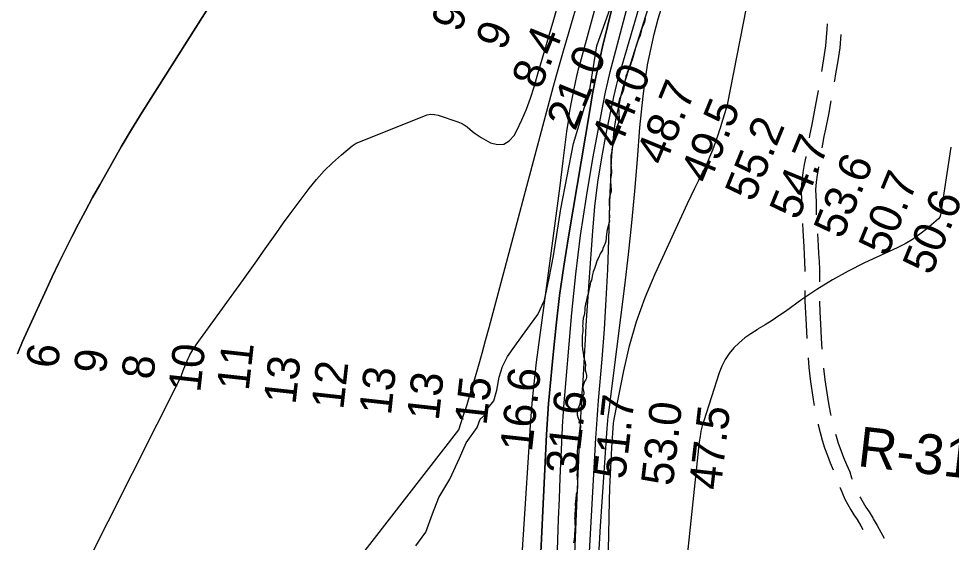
# Model space of a CAD drawing. Extents: x 3172231 to 3210228, y 940198 to 965780.
# Drawn here: x 3190025 to 3191967, y 955471 to 956562 of the extents above; entities that cross this region are included whole.
import ezdxf

# ---------------------------------------------------------------- set-up
doc = ezdxf.new("R2010")
doc.units = 0
for name, color, linetype in [('V-RIVR-EDGE', 7, 'Continuous'), ('V-RIVR-RANG', 7, 'Continuous'), ('V-RIVR-RANG-IDEN', 7, 'Continuous'), ('V-ROAD-CNTR', 7, 'Continuous'), ('V-SITE-VEGE', 7, 'Continuous'), ('V-TOPO-DPTH', 7, 'Continuous'), ('V-TOPO-MAJR', 7, 'Continuous'), ('V-TOPO-MINR', 7, 'Continuous'), ('V-TOPO-WATR', 7, 'Continuous')]:
    doc.layers.add(name, color=color, linetype=linetype)

msp = doc.modelspace()

# ---------------------------------------------------------------- linework, layer by layer
at = {"layer": 'V-RIVR-EDGE'}
msp.add_lwpolyline([(3190851.24, 955463.572), (3190872.175, 955492.209), (3190886.614, 955530.425), (3190899.304, 955564.299), (3190922.436, 955602.494), (3190942.54, 955646.347), (3190956.093, 955678.045), (3190979.212, 955710.588), (3190985.339, 955727.526), (3190999.28, 955740.097), (3191002.35, 955750.956), (3191013.689, 955766.142), (3191020.263, 955787.86), (3191025.111, 955814.798), (3191032.122, 955837.384), (3191042.605, 955858.223), (3191057.438, 955879.92), (3191073.576, 955902.049), (3191090.584, 955924.61), (3191105.851, 955945.871), (3191119.399, 955975.396), (3191129.075, 956021.448), (3191137.884, 956067.937), (3191153.338, 956165.267), (3191180.191, 956301.69), (3191213.94, 956414.188), (3191228.509, 956505), (3191267.032, 956614.879)], dxfattribs=at)
at = {"layer": 'V-ROAD-CNTR'}
msp.add_line((3191778.079, 955505.433), (3191782.492, 955497.73), dxfattribs=at)
for points in [[(3191708.135, 956550.536), (3191707.526, 956539.845), (3191706.142, 956522.136), (3191704.407, 956504.663), (3191700.482, 956478.151), (3191695.873, 956451.382)], [(3191736.757, 956528.832), (3191736.026, 956519.484), (3191734.189, 956500.981), (3191730.106, 956473.409), (3191725.463, 956446.44), (3191723.414, 956432.916), (3191722.898, 956429.849)], [(3191689.258, 956411.937), (3191689.108, 956411.127), (3191686.389, 956397.652), (3191680.957, 956367.444), (3191675.189, 956337.557), (3191671.916, 956321.715), (3191670.411, 956313.734)], [(3191715.589, 956390.527), (3191710.449, 956361.946), (3191704.609, 956331.679), (3191701.348, 956315.899), (3191698.405, 956300.29), (3191697.037, 956292.268)], [(3191663.81, 956274.286), (3191663.731, 956273.771), (3191660.318, 956257.859), (3191657.453, 956241.04), (3191655.312, 956224.112), (3191653.852, 956206.564), (3191654.796, 956179.504), (3191654.9, 956175.109)], [(3191689.94, 956252.918), (3191689.784, 956252.191), (3191687.135, 956236.638), (3191685.156, 956220.986), (3191683.896, 956205.84), (3191684.784, 956180.382), (3191685.402, 956154.287), (3191685.456, 956153.36)], [(3191656.466, 956135.146), (3191657.353, 956119.932), (3191659.139, 956086.954), (3191660.25, 956070.634), (3191661.116, 956054.512), (3191661.746, 956038.379), (3191661.822, 956035.296)], [(3191687.749, 956113.426), (3191689.083, 956088.784), (3191690.196, 956072.458), (3191691.084, 956055.902), (3191691.732, 956039.333), (3191692.144, 956022.537), (3191691.967, 956013.544)], [(3191661.678, 955995.304), (3191661.814, 955973.532), (3191662.611, 955948.808), (3191664.031, 955924.389), (3191665.437, 955895.393)], [(3191691.829, 955973.548), (3191692.583, 955950.162), (3191693.989, 955925.987), (3191695.416, 955896.543), (3191696.978, 955873.689)], [(3191668.34, 955855.5), (3191670.124, 955835.265), (3191673.345, 955805.492), (3191675.952, 955787.029), (3191678.839, 955768.728), (3191680.998, 955756.349)], [(3191700.453, 955833.842), (3191703.119, 955809.204), (3191705.624, 955791.463), (3191708.435, 955773.642), (3191711.534, 955755.869), (3191714.888, 955738.326), (3191715.65, 955735.056)], [(3191689.013, 955717.17), (3191689.293, 955715.966), (3191693.341, 955700.046), (3191697.708, 955684.213), (3191702.499, 955668.113), (3191708.461, 955652.239), (3191714.547, 955636.838), (3191720.521, 955622.434)], [(3191725.497, 955696.292), (3191726.548, 955692.481), (3191730.953, 955677.677), (3191736.455, 955663.027), (3191742.355, 955648.098), (3191748.506, 955633.266), (3191755.277, 955617.688), (3191758.989, 955605.801), (3191760.14, 955602.604)], [(3191734.583, 955585.031), (3191734.83, 955584.345), (3191739.63, 955572.619), (3191744.936, 955561.099), (3191750.735, 955549.82), (3191757.006, 955538.81), (3191763.734, 955528.1), (3191770.412, 955518.415), (3191778.179, 955505.262)], [(3191776.152, 955565.993), (3191777.121, 955564.108), (3191782.754, 955554.22), (3191788.796, 955544.602), (3191795.708, 955534.577), (3191804.011, 955520.516)], [(3191804.111, 955520.345), (3191812.015, 955506.546), (3191819.787, 955492.559), (3191826.77, 955479.594)]]:
    msp.add_lwpolyline(points, dxfattribs=at)
at = {"layer": 'V-SITE-VEGE'}
for points in [[(3191328.861, 956562.9), (3191327.419, 956553.791), (3191326.348, 956550.674), (3191322.899, 956542.871), (3191321.617, 956538.865), (3191320.772, 956535.529), (3191320.153, 956531.75), (3191318.447, 956526.409), (3191315.211, 956519.051), (3191313.923, 956515.71), (3191312.012, 956508.813), (3191310.296, 956504.356), (3191308.592, 956498.573), (3191307.75, 956495.013), (3191306.253, 956490.34), (3191302.004, 956475.653), (3191299.849, 956470.527), (3191299.003, 956467.189), (3191297.934, 956463.851), (3191295.366, 956456.503), (3191292.321, 956451.809), (3191291.676, 956450.248), (3191290.623, 956445.802), (3191289.114, 956442.232), (3191288.489, 956439.123), (3191287.215, 956434.45), (3191283.709, 956413.345), (3191282.001, 956408.002), (3191280.491, 956404.436), (3191278.974, 956401.756), (3191275.728, 956395.286), (3191273.852, 956385.73), (3191273.514, 956377.3), (3191274.073, 956367.771), (3191274.558, 956364.453), (3191274.677, 956354.918), (3191274.28, 956351.145), (3191272.824, 956343.367), (3191271.759, 956339.808), (3191269.602, 956334.903), (3191268.539, 956331.341), (3191268.105, 956330.45), (3191266.85, 956324.448), (3191265.344, 956320.661), (3191263.008, 956312.428), (3191262.166, 956308.868), (3191261.4, 956299.104), (3191260.79, 956294.661), (3191259.524, 956289.324), (3191259.342, 956286.22), (3191258.097, 956279.551), (3191257.691, 956276.221), (3191257.523, 956272.007), (3191257.693, 956258.262), (3191258.977, 956244.088), (3191258.809, 956239.65), (3191256.96, 956228.099), (3191257.048, 956220.784), (3191257.556, 956215.691), (3191257.603, 956211.922), (3191258.119, 956205.942), (3191257.943, 956202.393), (3191254.771, 956189.937), (3191253.947, 956184.825), (3191254.005, 956180.172), (3191253.822, 956177.065)], [(3191253.822, 956177.065), (3191254.633, 956165.324), (3191254.025, 956160.661), (3191254.064, 956157.556), (3191254.828, 956149.583), (3191254.455, 956143.593), (3191254.496, 956140.488), (3191253.874, 956137.156), (3191250.075, 956121.587), (3191249.452, 956118.255), (3191247.824, 956106.483), (3191247.865, 956103.157), (3191246.19, 956095.156), (3191245.12, 956092.039), (3191243.607, 956088.915), (3191241.02, 956082.894), (3191239.951, 956079.779), (3191236.263, 956073.303), (3191231.075, 956062.375), (3191228.902, 956058.799), (3191225.3, 956045.453), (3191223.797, 956041.447), (3191221.847, 956037.873), (3191220.557, 956034.531), (3191219.52, 956028.753), (3191217.006, 956016.969), (3191215.496, 956013.404), (3191213.612, 956004.511), (3191212.783, 955999.848), (3191211.726, 955995.842), (3191210.061, 955986.952), (3191208.125, 955982.051), (3191206.878, 955975.382), (3191206.886, 955974.719), (3191204.761, 955967.375), (3191204.361, 955963.821), (3191203.521, 955960.043), (3191203.569, 955956.275), (3191202.563, 955947.837), (3191201.94, 955944.503), (3191200.247, 955938.051), (3191199.012, 955930.277), (3191199.061, 955926.286), (3191198.889, 955922.292), (3191198.95, 955917.416), (3191199.21, 955914.315), (3191199.038, 955910.322), (3191198.426, 955906.103), (3191198.035, 955901.884), (3191197.681, 955894.562), (3191197.949, 955890.798), (3191197.996, 955887.03), (3191197.826, 955882.59), (3191198.395, 955872.843), (3191199.802, 955866.431), (3191200.792, 955858.241), (3191201.969, 955852.709), (3191204.484, 955846.535), (3191204.308, 955842.985), (3191204.533, 955842.545), (3191203.99, 955832.782), (3191204.251, 955829.682), (3191205.858, 955825.045), (3191206.344, 955821.725), (3191206.608, 955818.403), (3191206.653, 955814.635), (3191206.251, 955811.303), (3191204.732, 955808.624), (3191202.547, 955806.158), (3191201.043, 955802.148), (3191199.577, 955795.257), (3191199.624, 955791.488), (3191201.275, 955783.526), (3191201.095, 955780.2), (3191200.028, 955776.86), (3191198.287, 955774.177), (3191195.882, 955771.264), (3191194.365, 955768.586), (3191193.968, 955764.811), (3191192.714, 955758.587), (3191189.714, 955750.346), (3191188.202, 955747.004), (3191187.582, 955743.446), (3191187.621, 955740.344), (3191187.445, 955736.571), (3191189.3, 955729.944), (3191190.674, 955726.413), (3191192.04, 955723.548), (3191192.962, 955720.677), (3191193.447, 955717.357), (3191194.381, 955713.601), (3191194.424, 955710.054), (3191194.023, 955706.722), (3191193.599, 955705.165), (3191193.546, 955703.537), (3191192.925, 955699.834), (3191192.597, 955696.504), (3191191.973, 955693.322), (3191191.942, 955689.625), (3191191.469, 955686.07), (3191190.916, 955682.959)], [(3191190.916, 955682.959), (3191189.515, 955676.882), (3191188.27, 955669.993), (3191188.096, 955666.222), (3191187.699, 955662.448), (3191187.789, 955655.133), (3191188.065, 955650.701), (3191187.887, 955647.151), (3191187.967, 955640.723), (3191188.235, 955636.957), (3191188.338, 955628.754), (3191187.365, 955617.877), (3191187.008, 955610.779), (3191187.496, 955607.238), (3191187.535, 955604.133), (3191188.282, 955597.492), (3191188.2, 955586.183), (3191187.404, 955578.855), (3191186.564, 955575.076), (3191185.499, 955571.515), (3191185.323, 955567.966), (3191184.479, 955564.404), (3191184.487, 955563.743), (3191184.936, 955563.304), (3191183.914, 955556.419), (3191183.527, 955551.758), (3191183.572, 955548.211), (3191183.836, 955544.663), (3191183.437, 955541.114), (3191183.265, 955537.119), (3191182.667, 955531.792), (3191182.489, 955528.243), (3191182.532, 955524.917), (3191182.132, 955521.142), (3191182.392, 955518.041), (3191182.452, 955513.386), (3191182.945, 955509.18), (3191183.218, 955505.192), (3191183.265, 955501.426), (3191182.841, 955499.868), (3191182.646, 955497.647), (3191182.114, 955486.998), (3191182.151, 955483.893), (3191181.127, 955477.008), (3191180.5, 955473.897), (3191180.107, 955469.901)]]:
    msp.add_lwpolyline(points, dxfattribs=at)
at = {"layer": 'V-TOPO-DPTH'}
for points in [[(3190487.357, 956691.743), (3190281.821, 956366.648), (3190259.557, 956330.965), (3190238.131, 956294.737), (3190208.671, 956242.835), (3190193.538, 956215.893), (3190178.569, 956188.86), (3190163.846, 956161.694), (3190149.285, 956134.438), (3190135.073, 956107.003), (3190121.162, 956079.42), (3190107.702, 956051.613), (3190094.543, 956023.658), (3190044.004, 955913.982), (3190032.795, 955889.035), (3190021.906, 955863.953)], [(3190487.357, 956691.743), (3190281.821, 956366.648), (3190259.557, 956330.965), (3190238.131, 956294.737), (3190208.671, 956242.835), (3190193.538, 956215.893), (3190178.569, 956188.86), (3190163.846, 956161.694), (3190149.285, 956134.438), (3190135.073, 956107.003), (3190121.162, 956079.42), (3190107.702, 956051.613), (3190094.543, 956023.658), (3190044.004, 955913.982), (3190032.795, 955889.035), (3190021.906, 955863.953)], [(3190152.045, 954688.322), (3190941.129, 955705.162), (3190949.759, 955731.58), (3190958.188, 955758.06), (3190966.314, 955784.635), (3190974.238, 955811.273), (3190981.922, 955837.984), (3190989.487, 955864.727), (3190996.872, 955891.521), (3191004.138, 955918.347), (3191138.554, 956421.304), (3191145.148, 956445.648), (3191151.851, 956469.961), (3191158.717, 956494.229), (3191165.693, 956518.467), (3191196.944, 956625.696)], [(3190152.045, 954688.322), (3190941.129, 955705.162), (3190949.759, 955731.58), (3190958.188, 955758.06), (3190966.314, 955784.635), (3190974.238, 955811.273), (3190981.922, 955837.984), (3190989.487, 955864.727), (3190996.872, 955891.521), (3191004.138, 955918.347), (3191138.554, 956421.304), (3191145.148, 956445.648), (3191151.851, 956469.961), (3191158.717, 956494.229), (3191165.693, 956518.467), (3191196.944, 956625.696)], [(3191258.711, 956579.51), (3191250.329, 956545.279), (3191242.095, 956511.012), (3191241.617, 956508.995), (3191233.794, 956474.445), (3191226.428, 956439.802), (3191219.748, 956405.021), (3191213.526, 956370.147), (3191169.335, 956107.445), (3191159.739, 956046.334), (3191151.036, 955985.106), (3191143.671, 955923.702), (3191137.198, 955862.182), (3191129.637, 955781.909), (3191127.765, 955760.427), (3191126.094, 955738.93), (3191124.724, 955717.412), (3191123.554, 955695.88), (3191102.363, 955247.648)]]:
    msp.add_lwpolyline(points, dxfattribs=at)
at = {"layer": 'V-TOPO-MAJR'}
msp.add_lwpolyline([(3191196.347, 955152.106), (3191226.585, 955688.045), (3191227.772, 955707.645), (3191229.068, 955727.237), (3191230.527, 955746.817), (3191232.095, 955766.39), (3191239.384, 955852.892), (3191244.092, 955914.881), (3191248.117, 955976.908), (3191251.117, 956038.993), (3191253.433, 956101.116), (3191255.541, 956173.745), (3191256.395, 956199.579), (3191257.387, 956225.407), (3191258.586, 956251.227), (3191259.924, 956277.04), (3191260.291, 956283.617), (3191262.107, 956306.059), (3191264.664, 956328.398), (3191268.332, 956350.582), (3191272.741, 956372.663), (3191280.715, 956407.984), (3191281.75, 956412.31), (3191282.858, 956416.617), (3191284.076, 956420.894), (3191285.367, 956425.152), (3191435.531, 956898.523)], dxfattribs=at)
at = {"layer": 'V-TOPO-MINR'}
for points in [[(3191233.865, 954528.591), (3191254.923, 955557.294), (3191255.686, 955584.994), (3191256.713, 955612.682), (3191258.132, 955640.352), (3191259.814, 955668.011), (3191263.281, 955719.045), (3191263.706, 955723.294), (3191264.401, 955727.507), (3191284.347, 955828.296), (3191296.559, 955880.197), (3191311.171, 955931.317), (3191329.387, 955981.267), (3191350.004, 956030.436), (3191417.431, 956176.403), (3191425.047, 956192.665), (3191432.776, 956208.872), (3191440.675, 956224.997), (3191448.687, 956241.068), (3191450.377, 956244.414), (3191457.328, 956258.897), (3191463.879, 956273.55), (3191469.83, 956288.456), (3191475.381, 956303.532), (3191482.452, 956324.005), (3191484.14, 956328.98), (3191485.792, 956333.967), (3191487.391, 956338.971), (3191488.954, 956343.986), (3191500.638, 956382.213), (3191698.228, 957392.631)], [(3191065.518, 955327.28), (3191088.64, 955690.831), (3191090.445, 955716.795), (3191092.454, 955742.743), (3191094.768, 955768.665), (3191097.285, 955794.57), (3191100.078, 955820.448), (3191103.036, 955846.306), (3191106.24, 955872.135), (3191109.608, 955897.944), (3191131.17, 956057.258), (3191138.145, 956109.317), (3191145.026, 956161.388), (3191151.766, 956213.478), (3191158.412, 956265.58), (3191166.14, 956326.817), (3191169.123, 956348.263), (3191172.466, 956369.649), (3191176.35, 956390.944), (3191180.594, 956412.177), (3191187.67, 956445.389), (3191188.685, 956449.961), (3191189.75, 956454.521), (3191190.891, 956459.063), (3191192.084, 956463.592), (3191259.472, 956711.135)], [(3190021.906, 955863.953), (3190032.795, 955889.035), (3190044.004, 955913.982), (3190094.543, 956023.658), (3190107.702, 956051.613), (3190121.162, 956079.42), (3190135.073, 956107.003), (3190149.285, 956134.438), (3190163.846, 956161.694), (3190178.569, 956188.86), (3190193.538, 956215.893), (3190208.671, 956242.835), (3190238.131, 956294.737), (3190259.557, 956330.965), (3190281.821, 956366.648), (3190487.357, 956691.743)], [(3191147.836, 954617.437), (3191192.683, 955680.524), (3191193.834, 955705.812), (3191195.098, 955731.095), (3191196.529, 955756.368), (3191198.073, 955781.636), (3191199.663, 955806.901), (3191201.205, 955832.169), (3191202.672, 955857.441), (3191204.091, 955882.717), (3191204.633, 955892.629), (3191206.363, 955922.859), (3191208.196, 955953.081), (3191210.184, 955983.294), (3191212.276, 956013.5), (3191219.869, 956119.228), (3191224.559, 956170.217), (3191230.602, 956221.018), (3191238.673, 956271.537), (3191248.096, 956321.867), (3191264.152, 956399.049), (3191266.7, 956410.613), (3191269.426, 956422.132), (3191272.422, 956433.584), (3191275.597, 956444.992), (3191344.228, 956680.86)], [(3191118.089, 954554.501), (3191147.389, 955476.202), (3191148.868, 955519.389), (3191150.489, 955562.57), (3191152.323, 955605.742), (3191154.298, 955648.909), (3191157.978, 955725.194), (3191158.248, 955730.212), (3191158.554, 955735.228), (3191158.916, 955740.24), (3191159.315, 955745.25), (3191176.656, 955948.969), (3191184.761, 956029.676), (3191194.49, 956110.162), (3191206.656, 956190.315), (3191220.447, 956270.247), (3191242.393, 956386.858), (3191246.67, 956408.265), (3191251.265, 956429.598), (3191256.337, 956450.824), (3191261.727, 956471.978), (3191293.907, 956592.613)], [(3191229.518, 955394.625), (3191236.115, 955504.679), (3191250.073, 955708.043), (3191250.717, 955716.371), (3191251.455, 955724.69), (3191252.337, 955732.995), (3191253.314, 955741.29), (3191286.674, 956004.965), (3191294.477, 956070.666), (3191301.607, 956136.434), (3191307.73, 956202.303), (3191313.182, 956268.24), (3191318.197, 956335.126), (3191321.103, 956367.614), (3191324.628, 956400.025), (3191329.084, 956432.321), (3191334.16, 956464.541), (3191334.264, 956465.149), (3191340.566, 956497.439), (3191347.808, 956529.495), (3191356.46, 956561.199), (3191366.053, 956592.669)], [(3189853.215, 954805.789), (3190363.345, 955817.987), (3190364.675, 955821.566), (3190366.033, 955825.133), (3190367.434, 955828.684), (3190368.864, 955832.224), (3190377.84, 955854.076), (3190379.488, 955857.807), (3190381.262, 955861.473), (3190383.225, 955865.041), (3190385.315, 955868.544), (3190387.53, 955871.977), (3190389.786, 955875.382), (3190392.104, 955878.745), (3190394.463, 955882.081), (3190492.866, 956018.601), (3190506.837, 956038.101), (3190520.734, 956057.653), (3190534.519, 956077.284), (3190548.23, 956096.968), (3190562.005, 956116.604), (3190575.94, 956136.125), (3190590.114, 956155.472), (3190604.449, 956174.704), (3190629.283, 956207.595), (3190644.667, 956226.55), (3190660.872, 956244.719), (3190678.31, 956261.708), (3190696.568, 956277.912), (3190719.151, 956296.58), (3190727.062, 956302.179), (3190875.175, 956361.638), (3190882.691, 956362.635), (3190890.248, 956362.034), (3190897.833, 956360.368), (3190939.356, 956346.449), (3190946.052, 956343.704), (3190952.427, 956340.424), (3190958.32, 956336.342), (3190963.893, 956331.726), (3190969.374, 956326.907), (3190975.065, 956322.371), (3190981.07, 956318.26), (3190987.283, 956314.432), (3191006.857, 956303.335), (3191021.378, 956299.66), (3191034.642, 956300.189), (3191046.024, 956307.022), (3191056.149, 956318.06), (3191061.634, 956328.741), (3191072.204, 956350.868), (3191081.903, 956373.342), (3191090.294, 956396.336), (3191097.814, 956419.677), (3191105.568, 956446.351), (3191111.093, 956465.311), (3191116.635, 956484.266), (3191122.201, 956503.213), (3191127.785, 956522.156), (3191133.391, 956541.092), (3191139.013, 956560.023), (3191144.656, 956578.948)], [(3191102.363, 955247.648), (3191123.554, 955695.88), (3191124.724, 955717.412), (3191126.094, 955738.93), (3191127.765, 955760.427), (3191129.637, 955781.909), (3191137.198, 955862.182), (3191143.671, 955923.702), (3191151.036, 955985.106), (3191159.739, 956046.334), (3191169.335, 956107.445), (3191213.526, 956370.147), (3191219.748, 956405.021), (3191226.428, 956439.802), (3191233.794, 956474.445), (3191241.617, 956508.995), (3191242.095, 956511.012), (3191250.329, 956545.279), (3191258.711, 956579.51)], [(3191965.812, 956293.971), (3191944.005, 956152.062), (3191942.638, 956148.081), (3191939.968, 956144.828), (3191915.273, 956123.813), (3191900.836, 956112.508), (3191885.864, 956102.038), (3191870.091, 956092.819), (3191853.783, 956084.436), (3191785.825, 956052.932), (3191751.945, 956036.039), (3191718.788, 956017.909), (3191686.714, 955997.924), (3191655.364, 955976.701), (3191621.228, 955952.148), (3191607.356, 955942.477), (3191593.305, 955933.082), (3191578.984, 955924.104), (3191564.483, 955915.403), (3191561.95, 955913.933), (3191548.995, 955905.652), (3191536.585, 955896.682), (3191524.989, 955886.681), (3191513.937, 955875.993), (3191504.21, 955864.239), (3191495.65, 955851.794), (3191488.837, 955838.313), (3191483.19, 955824.14), (3191451.047, 955724.281), (3191447.935, 955713.479), (3191445.277, 955702.58), (3191443.297, 955691.538), (3191441.77, 955680.401), (3191359.068, 954897.649)]]:
    msp.add_lwpolyline(points, dxfattribs=at)
at = {"layer": 'V-TOPO-WATR'}
msp.add_lwpolyline([(3190152.045, 954688.322), (3190941.129, 955705.162), (3190949.759, 955731.58), (3190958.188, 955758.06), (3190966.314, 955784.635), (3190974.238, 955811.273), (3190981.922, 955837.984), (3190989.487, 955864.727), (3190996.872, 955891.521), (3191004.138, 955918.347), (3191138.554, 956421.304), (3191145.148, 956445.648), (3191151.851, 956469.961), (3191158.717, 956494.229), (3191165.693, 956518.467), (3191196.944, 956625.696)], dxfattribs=at)

# ---------------------------------------------------------------- texts
at = {"layer": 'V-RIVR-RANG'}
for s, rotation, p in [('9', 67.994167, (3190943, 956530.553)), ('9', 67.994167, (3191035.618, 956492.846)), ('8.4', 67.994167, (3191110.644, 956411.606)), ('21.0', 67.708326, (3191183.166, 956325.794)), ('44.0', 67.708326, (3191275.785, 956288.087)), ('48.7', 67.708326, (3191369.504, 956253.065)), ('49.5', 67.708326, (3191462.123, 956215.358)), ('55.2', 67.708326, (3191554.741, 956177.651)), ('54.7', 67.708326, (3191647.36, 956139.944)), ('53.6', 67.708326, (3191739.277, 956100.53)), ('50.7', 67.708326, (3191832.597, 956064.531)), ('50.6', 67.708326, (3191924.514, 956025.116)), ('6', 83.677222, (3190106.235, 955831.624)), ('9', 83.677222, (3190205.627, 955820.612)), ('10', 83.677222, (3190402.551, 955781.809)), ('11', 83.677222, (3190503.54, 955785.215)), ('8', 83.677222, (3190304.902, 955808.551)), ('13', 83.677222, (3190601.013, 955756.9)), ('12', 83.677222, (3190700.434, 955746.149)), ('13', 83.677222, (3190799.738, 955734.351)), ('13', 83.677222, (3190899.101, 955723.077)), ('16.6', 83.677222, (3191093.119, 955658.055)), ('15', 83.677222, (3190998.638, 955713.374)), ('31.6', 83.388326, (3191187.85, 955610.5)), ('51.7', 83.388326, (3191287.425, 955601.06)), ('53.0', 83.388326, (3191386.454, 955586.903)), ('47.5', 83.388326, (3191486.15, 955578.511))]:
    msp.add_text(s, height=67, rotation=rotation, dxfattribs=at).set_placement(p)
at = {"layer": 'V-RIVR-RANG-IDEN'}
msp.add_text('R-315.9', height=82.9998, rotation=353.526459, dxfattribs=at).set_placement((3191769.241, 955630.214))

doc.saveas('drawing.dxf')
